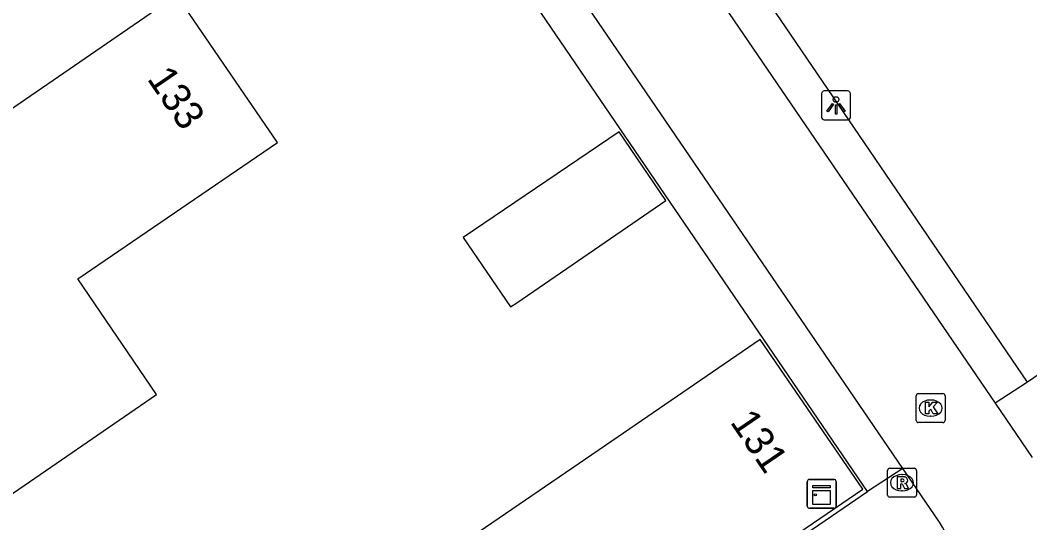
# Model space of a CAD drawing. Extents: x 155275 to 156263, y 382654 to 383635.
# Drawn here: x 155711.19 to 155746.13, y 383378.97 to 383396.34 of the extents above; entities that cross this region are included whole.
import ezdxf

# ---------------------------------------------------------------- set-up
doc = ezdxf.new("R2010")
doc.units = 0
for name, color, linetype in [('IMGEO_Kast', 7, 'Continuous'), ('IMGEO_Kolk', 7, 'Continuous'), ('IMGEO_Lichtpunt', 7, 'Continuous'), ('IMGEO_Pand', 7, 'Continuous'), ('IMGEO_Pand_nummerreeks', 7, 'Continuous'), ('IMGEO_Rijbaan_lokaal_open', 7, 'Continuous'), ('IMGEO_Rioolput', 7, 'Continuous'), ('IMGEO_Voetpad_open', 7, 'Continuous')]:
    doc.layers.add(name, color=color, linetype=linetype)

msp = doc.modelspace()

# ---------------------------------------------------------------- linework, layer by layer
at = {"layer": 'IMGEO_Kast'}
for p, q in [((155738.429, 383379.543), (155738.429, 383380.384)), ((155738.429, 383380.384), (155738.429, 383379.543)), ((155738.504, 383380.468), (155739.345, 383380.468)), ((155739.345, 383380.468), (155738.504, 383380.468)), ((155739.429, 383380.393), (155739.429, 383379.552)), ((155739.429, 383379.552), (155739.429, 383380.393)), ((155739.354, 383379.468), (155738.513, 383379.468)), ((155738.513, 383379.468), (155739.354, 383379.468))]:
    msp.add_line(p, q, dxfattribs=at)
for points in [[(155738.624, 383380.258), (155739.224, 383380.258), (155739.224, 383380.173), (155738.624, 383380.173), (155738.624, 383380.258)], [(155738.624, 383380.083), (155739.224, 383380.083), (155739.224, 383379.594), (155738.624, 383379.594), (155738.624, 383380.083)]]:
    msp.add_lwpolyline(points, dxfattribs=at)
msp.add_circle((155738.708, 383379.932), 0.0377, dxfattribs=at)
for centre, start, end in [((155738.507, 383380.39), 92.4484, 184.2845), ((155738.507, 383380.39), 92.4484, 184.2845), ((155739.351, 383380.39), 2.4484, 94.2845), ((155739.351, 383380.39), 2.4484, 94.2845), ((155738.507, 383379.546), 182.4484, 274.2845), ((155738.507, 383379.546), 182.4484, 274.2845), ((155739.351, 383379.546), 272.4484, 4.2845), ((155739.351, 383379.546), 272.4484, 4.2845)]:
    msp.add_arc(centre, 0.0779, start, end, dxfattribs=at)
at = {"layer": 'IMGEO_Kolk'}
for p, q in [((155742.272, 383383.432), (155743.124, 383383.432)), ((155742.197, 383382.506), (155742.197, 383383.358)), ((155742.685, 383383.212), (155742.71, 383383.212)), ((155743.198, 383383.358), (155743.198, 383382.506)), ((155743.124, 383382.432), (155742.272, 383382.432)), ((155742.708, 383382.652), (155742.683, 383382.652))]:
    msp.add_line(p, q, dxfattribs=at)
for points in [[(155742.272, 383383.432), (155743.124, 383383.432)], [(155742.197, 383382.506), (155742.197, 383383.358)], [(155742.518, 383383.132), (155742.641, 383383.132), (155742.641, 383382.981), (155742.771, 383383.132), (155742.935, 383383.132), (155742.789, 383382.981), (155742.942, 383382.732), (155742.79, 383382.732), (155742.705, 383382.896), (155742.641, 383382.829), (155742.641, 383382.732), (155742.518, 383382.732), (155742.518, 383383.132)], [(155743.198, 383383.358), (155743.198, 383382.506)], [(155743.124, 383382.432), (155742.272, 383382.432)]]:
    msp.add_lwpolyline(points, dxfattribs=at)
for centre, start, end in [((155742.274, 383383.356), 91.552, 178.448), ((155742.274, 383383.356), 91.552, 178.448), ((155743.122, 383383.356), 1.552, 88.448), ((155743.122, 383383.356), 1.552, 88.448), ((155742.274, 383382.508), 181.552, 268.448), ((155742.274, 383382.508), 181.552, 268.448), ((155743.122, 383382.508), 271.552, 358.448), ((155743.122, 383382.508), 271.552, 358.448)]:
    msp.add_arc(centre, 0.0765, start, end, dxfattribs=at)
for centre, major_axis, ratio, start_param, end_param in [((155742.684, 383382.932), (-0.387, 0.002), 0.722429, 4.712389, 7.853982), ((155742.709, 383382.932), (-0.39, 0.002), 0.717154, 1.570796, 4.712389)]:
    msp.add_ellipse(centre, major_axis=major_axis, ratio=ratio, start_param=start_param, end_param=end_param, dxfattribs=at)
at = {"layer": 'IMGEO_Lichtpunt'}
for p, q in [((155739.827, 383393.894), (155739.019, 383393.894)), ((155739.827, 383393.894), (155739.019, 383393.894)), ((155738.925, 383393.799), (155738.925, 383392.992)), ((155738.925, 383393.799), (155738.925, 383392.992)), ((155739.921, 383392.992), (155739.921, 383393.799)), ((155739.921, 383392.992), (155739.921, 383393.799)), ((155739.019, 383392.898), (155739.827, 383392.898)), ((155739.019, 383392.898), (155739.827, 383392.898))]:
    msp.add_line(p, q, dxfattribs=at)
for points in [[(155739.299, 383393.463), (155739.338, 383393.435), (155739.15, 383393.173), (155739.112, 383393.2), (155739.299, 383393.463)], [(155739.401, 383393.415), (155739.448, 383393.415), (155739.448, 383393.093), (155739.401, 383393.093), (155739.401, 383393.415)], [(155739.511, 383393.435), (155739.549, 383393.462), (155739.736, 383393.2), (155739.697, 383393.172), (155739.511, 383393.435)]]:
    msp.add_lwpolyline(points, dxfattribs=at)
msp.add_circle((155739.424, 383393.597), 0.0994, dxfattribs=at)
for centre, start, end in [((155739.019, 383393.799), 90, 180), ((155739.019, 383393.799), 90, 180), ((155739.827, 383393.799), 0, 90), ((155739.827, 383393.799), 0, 90), ((155739.019, 383392.992), 180, 270), ((155739.019, 383392.992), 180, 270), ((155739.827, 383392.992), 270, 0), ((155739.827, 383392.992), 270, 360)]:
    msp.add_arc(centre, 0.0946, start, end, dxfattribs=at)
at = {"layer": 'IMGEO_Pand'}
for points in [[(155707.643, 383391.043), (155708.569, 383389.69), (155705.636, 383387.696), (155708.183, 383383.97), (155710.669, 383380.333), (155710.149, 383379.978), (155710.394, 383379.624), (155715.911, 383383.397), (155713.193, 383387.397), (155720.092, 383392.117), (155716.611, 383397.2), (155707.643, 383391.043)], [(155728.164, 383386.428), (155728.38, 383386.576), (155733.537, 383390.106), (155731.923, 383392.487), (155726.523, 383388.826), (155728.164, 383386.428)], [(155740.354, 383380.134), (155736.805, 383385.3), (155731.672, 383381.792), (155731.445, 383381.636), (155718.991, 383373.131), (155722.281, 383368.188), (155722.452, 383367.931), (155740.354, 383380.134)]]:
    msp.add_lwpolyline(points, dxfattribs=at)
at = {"layer": 'IMGEO_Rijbaan_lokaal_open'}
for points in [[(155693.961, 383457.69), (155744.93, 383383.103)], [(155741.737, 383380.843), (155690.812, 383455.393)], [(155744.93, 383383.103), (155746.215, 383381.223)], [(155743, 383378.994), (155741.737, 383380.843)]]:
    msp.add_lwpolyline(points, dxfattribs=at)
msp.add_arc((155739.501, 383376.73), 4.168, 307.1734, 32.902, dxfattribs=at)
at = {"layer": 'IMGEO_Rioolput'}
for p, q in [((155741.208, 383379.927), (155741.208, 383380.779)), ((155741.283, 383380.853), (155742.135, 383380.853)), ((155741.696, 383380.633), (155741.721, 383380.633)), ((155742.209, 383380.779), (155742.209, 383379.927)), ((155741.719, 383380.073), (155741.694, 383380.073)), ((155742.135, 383379.853), (155741.283, 383379.853))]:
    msp.add_line(p, q, dxfattribs=at)
for points in [[(155741.208, 383379.927), (155741.208, 383380.779)], [(155741.283, 383380.853), (155742.135, 383380.853)], [(155742.209, 383380.779), (155742.209, 383379.927)], [(155741.797, 383380.551), (155741.545, 383380.553), (155741.545, 383380.153)], [(155741.545, 383380.153), (155741.669, 383380.153), (155741.669, 383380.315), (155741.68, 383380.315)], [(155741.723, 383380.472), (155741.669, 383380.472), (155741.669, 383380.391)], [(155741.669, 383380.391), (155741.721, 383380.391)], [(155741.727, 383380.286), (155741.798, 383380.153), (155741.938, 383380.153), (155741.873, 383380.279)], [(155742.135, 383379.853), (155741.283, 383379.853)]]:
    msp.add_lwpolyline(points, dxfattribs=at)
for centre, radius, start, end in [((155741.285, 383380.777), 0.0765, 91.552, 178.448), ((155741.285, 383380.777), 0.0765, 91.552, 178.448), ((155742.133, 383380.777), 0.0765, 1.552, 88.448), ((155742.133, 383380.777), 0.0765, 1.552, 88.448), ((155741.679, 383380.262), 0.0533, 26.0293, 88.6989), ((155741.705, 383380.58), 0.19, 274.7715, 282.9687), ((155741.729, 383380.376), 0.0964, 77.0061, 93.1865), ((155741.743, 383380.433), 0.0378, 276.6634, 79.6772), ((155741.796, 383380.441), 0.109, 350.3612, 89.416), ((155741.794, 383380.441), 0.112, 277.5842, 350.9817), ((155741.778, 383380.226), 0.108, 29.5134, 73.7905), ((155741.285, 383379.929), 0.0765, 181.552, 268.448), ((155741.285, 383379.929), 0.0765, 181.552, 268.448), ((155742.133, 383379.929), 0.0765, 271.552, 358.448), ((155742.133, 383379.929), 0.0765, 271.552, 358.448)]:
    msp.add_arc(centre, radius, start, end, dxfattribs=at)
for centre, major_axis, ratio, start_param, end_param in [((155741.695, 383380.353), (-0.387, 0.002), 0.722429, 4.712389, 7.853982), ((155741.72, 383380.353), (-0.39, 0.002), 0.717154, 1.570796, 4.712389)]:
    msp.add_ellipse(centre, major_axis=major_axis, ratio=ratio, start_param=start_param, end_param=end_param, dxfattribs=at)
at = {"layer": 'IMGEO_Voetpad_open'}
for points in [[(155746.045, 383383.83), (155735.874, 383398.763), (155735.929, 383398.789), (155723.062, 383417.667), (155720.07, 383422.058), (155719.873, 383421.949), (155694.998, 383458.429)], [(155740.511, 383380.044), (155700.458, 383438.718), (155700.636, 383438.742), (155689.573, 383454.56)], [(155776.093, 383404.417), (155750.929, 383387.164), (155746.045, 383383.83)], [(155746.045, 383383.83), (155744.93, 383383.103)], [(155741.737, 383380.843), (155740.511, 383380.044)], [(155718.509, 383364.995), (155740.511, 383380.044)]]:
    msp.add_lwpolyline(points, dxfattribs=at)

# ---------------------------------------------------------------- texts
at = {"layer": 'IMGEO_Pand_nummerreeks'}
for s, rotation, p in [('133', 304.2054, (155715.562, 383394.316)), ('131', 304.2913, (155735.737, 383382.448))]:
    msp.add_text(s, height=1, rotation=rotation, dxfattribs=at).set_placement(p)

doc.saveas('drawing.dxf')
